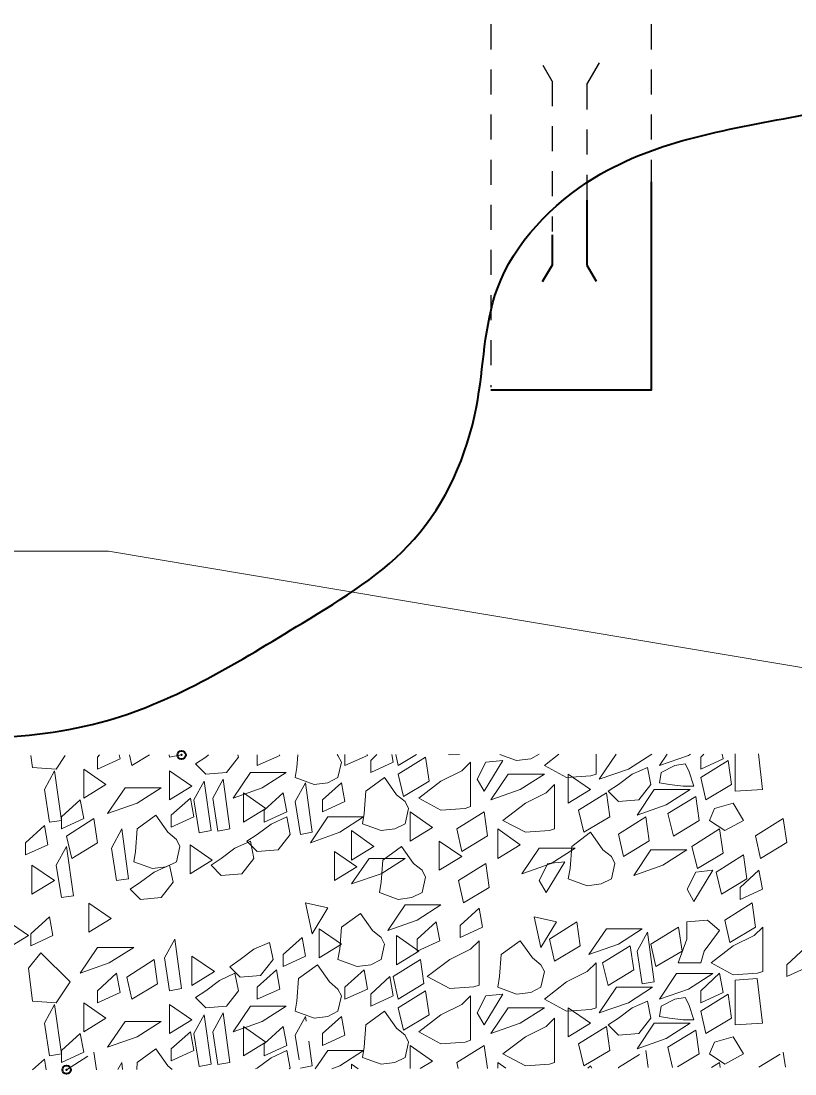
# Model space of a CAD drawing. Extents: x 312583 to 312854, y 144419 to 144597.
# Drawn here: x 312640.75 to 312654.64, y 144471.08 to 144489.98 of the extents above; entities that cross this region are included whole.
import ezdxf

# ---------------------------------------------------------------- set-up
doc = ezdxf.new("R2010")
doc.units = 0
doc.header["$LTSCALE"] = 0.3
doc.header["$PDMODE"] = 32
doc.header["$PDSIZE"] = 0.15
doc.linetypes.add('SHORT_DASHED', pattern=[2.7, 1.5, -1.2])
doc.layers.add('1', color=7, linetype='Continuous', lineweight=40)
doc.layers.add('2', color=7, linetype='Continuous', lineweight=13)

msp = doc.modelspace()

# ---------------------------------------------------------------- linework, layer by layer
at = {"layer": '1', "linetype": 'SHORT_DASHED', "lineweight": 25}
for p, q in [((312652.0579, 144515.0316), (312652.0579, 144485.4996)), ((312650.2793, 144488.9036), (312650.1183, 144489.1796)), ((312650.9003, 144488.8423), (312651.1686, 144489.3023)), ((312650.2793, 144488.9036), (312650.2793, 144486.205)), ((312650.9003, 144488.8423), (312650.9003, 144486.7646))]:
    msp.add_line(p, q, dxfattribs=at)
at = {"layer": '1'}
for p, q in [((312650.9003, 144486.7646), (312650.9003, 144485.5993)), ((312650.2793, 144486.1436), (312650.2793, 144485.5993)), ((312650.2793, 144485.5993), (312650.1029, 144485.3003)), ((312650.9003, 144485.5993), (312651.0689, 144485.308))]:
    msp.add_line(p, q, dxfattribs=at)
at = {"layer": '1', "lineweight": 13}
for p, q in [((312645.7176, 144476.8056), (312645.7023, 144476.5833)), ((312648.1326, 144471.3086), (312647.7339, 144471.5923)), ((312648.5696, 144471.2856), (312649.0603, 144471.5923)), ((312645.5183, 144471.5003), (312645.2423, 144471.37))]:
    msp.add_line(p, q, dxfattribs=at)
at = {"layer": '1', "linetype": 'SHORT_DASHED', "lineweight": 13}
for p, q in [((312647.7339, 144471.5923), (312647.7339, 144471.1783)), ((312649.0603, 144471.5923), (312649.1216, 144471.1783)), ((312652.4413, 144471.1936), (312652.3569, 144471.5616)), ((312646.0319, 144471.1706), (312646.2543, 144471.5003)), ((312652.9166, 144471.439), (312652.5103, 144471.1936)), ((312641.1713, 144471.347), (312640.9566, 144471.1553)), ((312641.2019, 144471.1553), (312641.1713, 144471.347)), ((312642.8349, 144471.2856), (312642.8273, 144471.163)), ((312643.4636, 144471.163), (312643.3869, 144471.2243)), ((312646.4689, 144471.2243), (312646.3309, 144471.1706)), ((312646.6836, 144471.255), (312646.6836, 144471.1706)), ((312646.7986, 144471.1706), (312646.6836, 144471.255)), ((312647.9103, 144471.1783), (312648.1326, 144471.3086)), ((312648.5926, 144471.1783), (312648.5696, 144471.2856)), ((312649.3056, 144471.2856), (312649.3056, 144471.186)), ((312649.4513, 144471.186), (312649.3056, 144471.2856)), ((312651.4676, 144471.186), (312651.4676, 144471.1936))]:
    msp.add_line(p, q, dxfattribs=at)
at = {"layer": '1', "linetype": 'SHORT_DASHED', "lineweight": 25}
msp.add_lwpolyline([(312652.0579, 144515.0316), (312649.1829, 144515.0316), (312649.1829, 144483.4066)], dxfattribs=at)
at = {"layer": '1'}
msp.add_lwpolyline([(312652.0579, 144487.0943), (312652.0579, 144483.353), (312649.1829, 144483.353)], dxfattribs=at)
at = {"layer": '1', "lineweight": 13}
for points in [[(312640.9259, 144476.798), (312640.9566, 144476.5833), (312641.3859, 144476.5526), (312641.5469, 144476.798)], [(312642.1603, 144476.8056), (312642.1219, 144476.7673), (312642.1219, 144476.5526), (312642.5283, 144476.7366), (312642.5129, 144476.8056)], [(312643.0573, 144476.8056), (312642.7429, 144476.614), (312642.6969, 144476.8056)], [(312643.4099, 144476.8056), (312643.4176, 144476.7673), (312643.6323, 144476.8056)], [(312644.1153, 144476.8056), (312644.0693, 144476.7673), (312643.8853, 144476.6446), (312644.0693, 144476.4606), (312644.4373, 144476.4913), (312644.6519, 144476.7673), (312644.6443, 144476.8056)], [(312644.9893, 144476.8056), (312644.9893, 144476.614), (312645.3956, 144476.798), (312645.3879, 144476.8056)], [(312645.7023, 144476.5833), (312645.6716, 144476.3993), (312646.0089, 144476.2766), (312646.2543, 144476.3073), (312646.4383, 144476.3993), (312646.4996, 144476.6753), (312646.4383, 144476.798), (312646.4229, 144476.8133)], [(312646.5609, 144476.8133), (312646.5609, 144476.614), (312646.9673, 144476.798), (312646.9596, 144476.8133)], [(312647.1359, 144476.8133), (312647.0286, 144476.706), (312647.0286, 144476.4913), (312647.4273, 144476.6753), (312647.4043, 144476.8133)], [(312647.8489, 144476.8133), (312647.5193, 144476.614), (312647.4733, 144476.8133)], [(312648.4239, 144476.8133), (312648.4469, 144476.8056), (312648.6156, 144476.8133)], [(312649.3439, 144476.8133), (312649.6429, 144476.706), (312649.8959, 144476.7366), (312650.0493, 144476.821)], [(312650.4019, 144476.821), (312650.1413, 144476.614), (312650.5399, 144476.3993), (312650.9769, 144476.43), (312651.0689, 144476.4606), (312651.0689, 144476.821)], [(312652.0656, 144476.821), (312651.6516, 144476.5526), (312651.1226, 144476.3686), (312651.4293, 144476.821)], [(312652.7633, 144476.821), (312652.7249, 144476.798), (312652.2036, 144476.614), (312652.3416, 144476.821)], [(312653.0009, 144476.821), (312652.9473, 144476.7673), (312652.9473, 144476.5526), (312653.3459, 144476.7366), (312653.3306, 144476.821)], [(312653.5606, 144476.8286), (312653.5606, 144476.154), (312654.0513, 144476.1846), (312653.9823, 144476.8286)], [(312652.3569, 144471.5616), (312652.8553, 144471.8683), (312652.9166, 144471.439)], [(312643.3869, 144471.2243), (312643.1723, 144471.531), (312642.8349, 144471.2856)], [(312646.2543, 144471.5003), (312646.8983, 144471.5003), (312646.4689, 144471.2243)]]:
    msp.add_lwpolyline(points, dxfattribs=at)
for points in [[(312647.5193, 144476.4606), (312648.0099, 144476.7673), (312648.0713, 144476.338), (312647.6113, 144476.062)], [(312648.6616, 144476.522), (312648.2859, 144476.338), (312647.8873, 144476.0313), (312648.2859, 144475.8166), (312648.7229, 144475.8473), (312648.8149, 144475.878), (312648.8149, 144476.6753)], [(312649.0909, 144476.6753), (312648.9376, 144476.3686), (312649.0603, 144476.154), (312649.3976, 144476.706)], [(312652.9473, 144476.3993), (312653.4379, 144476.706), (312653.4993, 144476.2766), (312653.0393, 144476.0006)], [(312641.1713, 144476.1846), (312641.2633, 144475.602), (312641.4779, 144475.6326), (312641.3553, 144476.522)], [(312641.8766, 144476.5526), (312641.8766, 144476.0313), (312642.2753, 144476.2766)], [(312643.4176, 144476.522), (312643.4176, 144476.0006), (312643.8163, 144476.246)], [(312644.8666, 144476.4913), (312645.5106, 144476.4913), (312645.0813, 144476.2153), (312644.5599, 144476.0313)], [(312651.9889, 144476.5833), (312651.7129, 144476.4606), (312651.4676, 144476.2766), (312651.2836, 144476.154), (312651.4676, 144475.97), (312651.8356, 144476.0006), (312652.0503, 144476.2766)], [(312652.7326, 144476.522), (312652.6636, 144476.6446), (312652.4796, 144476.614), (312652.2343, 144476.4913), (312652.2036, 144476.3073), (312652.3876, 144476.2766), (312652.6329, 144476.246), (312652.8246, 144476.246)], [(312643.8546, 144476.0006), (312643.9466, 144475.4103), (312644.1613, 144475.4486), (312644.0386, 144476.338)], [(312644.1919, 144476.0313), (312644.2839, 144475.441), (312644.4986, 144475.4793), (312644.3759, 144476.3686)], [(312645.6716, 144475.97), (312645.7636, 144475.3796), (312645.9783, 144475.418), (312645.8556, 144476.3073)], [(312646.4996, 144476.3073), (312646.1623, 144476.0006), (312646.1623, 144475.786), (312646.5609, 144475.97)], [(312646.9059, 144475.7553), (312646.8753, 144475.5713), (312647.2126, 144475.4486), (312647.4579, 144475.4793), (312647.6419, 144475.5713), (312647.7033, 144475.8473), (312647.6419, 144475.97), (312647.4886, 144476.0926), (312647.2739, 144476.3993), (312646.9366, 144476.154)], [(312649.4896, 144476.4606), (312650.1413, 144476.4606), (312649.7043, 144476.1846), (312649.1829, 144476.0006)], [(312650.5706, 144476.4606), (312650.5706, 144475.9393), (312650.9693, 144476.1846)], [(312642.6203, 144476.2153), (312643.2643, 144476.2153), (312642.8349, 144475.9393), (312642.3059, 144475.7553)], [(312644.7439, 144476.1233), (312644.7439, 144475.602), (312645.1426, 144475.8473)], [(312645.4569, 144476.1233), (312645.1119, 144475.8166), (312645.1119, 144475.602), (312645.5183, 144475.786)], [(312650.1719, 144476.1233), (312649.8039, 144475.9393), (312649.3976, 144475.6326), (312649.8039, 144475.418), (312650.2333, 144475.4486), (312650.3253, 144475.4793), (312650.3253, 144476.2766)], [(312650.7546, 144475.8166), (312651.2529, 144476.1233), (312651.3143, 144475.694), (312650.8466, 144475.418)], [(312652.1116, 144476.1846), (312652.7556, 144476.1846), (312652.3263, 144475.9086), (312651.8049, 144475.7246)], [(312641.8153, 144476.0006), (312641.4779, 144475.694), (312641.4779, 144475.4793), (312641.8766, 144475.6633)], [(312643.7933, 144476.0313), (312643.4483, 144475.7246), (312643.4483, 144475.51), (312643.8546, 144475.694)], [(312652.3569, 144475.7553), (312652.8553, 144476.062), (312652.9166, 144475.6326), (312652.4566, 144475.349)], [(312653.5299, 144475.9393), (312653.1926, 144475.8473), (312653.1006, 144475.6326), (312653.3766, 144475.4486), (312653.7139, 144475.6326)], [(312642.8043, 144475.073), (312642.7736, 144474.889), (312643.1109, 144474.7663), (312643.3563, 144474.797), (312643.5403, 144474.889), (312643.6016, 144475.165), (312643.5403, 144475.2876), (312643.3869, 144475.418), (312643.1723, 144475.7246), (312642.8349, 144475.4793)], [(312647.7339, 144475.786), (312647.7339, 144475.257), (312648.1326, 144475.5023)], [(312648.5696, 144475.4793), (312649.0603, 144475.786), (312649.1216, 144475.3566), (312648.6616, 144475.073)], [(312641.1713, 144475.5406), (312640.8339, 144475.2263), (312640.8339, 144475.0116), (312641.2326, 144475.1956)], [(312641.5699, 144475.349), (312642.0606, 144475.6633), (312642.1219, 144475.2263), (312641.6619, 144474.9503)], [(312645.5183, 144475.694), (312645.2423, 144475.5636), (312644.9893, 144475.3796), (312644.8053, 144475.257), (312644.9893, 144475.073), (312645.3649, 144475.1036), (312645.5796, 144475.3796)], [(312646.2543, 144475.694), (312646.8983, 144475.694), (312646.4689, 144475.418), (312645.9476, 144475.2263)], [(312651.4676, 144475.3873), (312651.9583, 144475.694), (312652.0196, 144475.2646), (312651.5596, 144474.981)], [(312653.9286, 144475.3566), (312654.4269, 144475.6633), (312654.4883, 144475.234), (312654.0206, 144474.9503)], [(312642.3749, 144475.1343), (312642.4669, 144474.5516), (312642.6816, 144474.5823), (312642.5589, 144475.4793)], [(312646.6836, 144475.4486), (312646.6836, 144474.9196), (312647.0823, 144475.165)], [(312649.3056, 144475.4793), (312649.3056, 144474.9503), (312649.7043, 144475.1956)], [(312650.6013, 144474.7663), (312650.5706, 144474.5823), (312650.9079, 144474.4596), (312651.1609, 144474.4903), (312651.3449, 144474.5823), (312651.4063, 144474.8583), (312651.3449, 144474.981), (312651.1916, 144475.1036), (312650.9693, 144475.418), (312650.6319, 144475.165)], [(312652.7863, 144475.165), (312653.2846, 144475.4793), (312653.3459, 144475.0423), (312652.8859, 144474.7663)], [(312641.3859, 144474.8276), (312641.4779, 144474.245), (312641.6926, 144474.2756), (312641.5699, 144475.165)], [(312643.7856, 144475.1956), (312643.7856, 144474.6743), (312644.1843, 144474.9196)], [(312644.8666, 144475.257), (312644.5906, 144475.1343), (312644.3453, 144474.9503), (312644.1613, 144474.8276), (312644.3453, 144474.6436), (312644.7133, 144474.6743), (312644.9279, 144474.9503)], [(312647.2126, 144474.521), (312647.1819, 144474.337), (312647.5193, 144474.2143), (312647.7646, 144474.245), (312647.9486, 144474.337), (312648.0099, 144474.613), (312647.9486, 144474.7356), (312647.7953, 144474.8583), (312647.5806, 144475.165), (312647.2433, 144474.9196)], [(312648.2553, 144475.257), (312648.2553, 144474.7356), (312648.6616, 144474.981)], [(312646.3769, 144475.073), (312646.3769, 144474.5516), (312646.7756, 144474.797)], [(312650.0493, 144475.1343), (312650.6933, 144475.1343), (312650.2639, 144474.8583), (312649.7349, 144474.6743)], [(312652.0503, 144475.1036), (312652.6943, 144475.1036), (312652.2649, 144474.8276), (312651.7436, 144474.6436)], [(312653.2233, 144474.705), (312653.7139, 144475.0116), (312653.7753, 144474.5823), (312653.3153, 144474.3063)], [(312640.9489, 144474.8276), (312640.9489, 144474.3063), (312641.3553, 144474.5516)], [(312643.4176, 144474.8276), (312643.1416, 144474.705), (312642.8963, 144474.521), (312642.7123, 144474.3983), (312642.8963, 144474.2143), (312643.2643, 144474.245), (312643.4789, 144474.521)], [(312646.9979, 144474.9503), (312647.6419, 144474.9503), (312647.2126, 144474.6743), (312646.6836, 144474.4903)], [(312648.6003, 144474.5516), (312649.0909, 144474.8583), (312649.1523, 144474.429), (312648.6923, 144474.153)], [(312650.2026, 144474.8583), (312650.0493, 144474.5516), (312650.1719, 144474.337), (312650.5093, 144474.889)], [(312652.8553, 144474.705), (312652.7019, 144474.3983), (312652.8246, 144474.176), (312653.1619, 144474.7356)], [(312653.9899, 144474.7356), (312653.6526, 144474.429), (312653.6526, 144474.2143), (312654.0513, 144474.3983)], [(312641.9686, 144474.1453), (312641.9686, 144473.624), (312642.3673, 144473.8693)], [(312645.8556, 144474.153), (312645.9783, 144473.5933), (312646.2543, 144474.061)], [(312647.6419, 144474.1146), (312648.2859, 144474.1146), (312647.8566, 144473.8386), (312647.3353, 144473.6546)], [(312648.9683, 144474.0533), (312648.6309, 144473.7466), (312648.6309, 144473.532), (312649.0296, 144473.716)], [(312653.3766, 144473.8386), (312653.8673, 144474.153), (312653.9286, 144473.716), (312653.4686, 144473.44)], [(312640.4889, 144473.8386), (312640.4889, 144473.3173), (312640.8876, 144473.5626)], [(312641.2633, 144473.9), (312640.9259, 144473.5933), (312640.9259, 144473.3786), (312641.3246, 144473.5626)], [(312646.4689, 144473.3173), (312646.4383, 144473.1333), (312646.7833, 144473.0106), (312647.0286, 144473.0413), (312647.2126, 144473.1333), (312647.2739, 144473.4093), (312647.2126, 144473.532), (312647.0593, 144473.6546), (312646.8446, 144473.9613), (312646.4996, 144473.716)], [(312649.9573, 144473.9), (312650.0799, 144473.348), (312650.3559, 144473.808)], [(312652.5409, 144473.072), (312652.6943, 144473.5013), (312652.6943, 144473.808), (312653.0699, 144473.8386), (312653.2846, 144473.6546), (312653.0086, 144473.2866), (312652.9473, 144473.072)], [(312646.1009, 144473.6853), (312646.1009, 144473.164), (312646.4996, 144473.4093)], [(312648.2016, 144473.808), (312647.8566, 144473.5013), (312647.8566, 144473.2866), (312648.2629, 144473.4706)], [(312650.2333, 144473.5013), (312650.7239, 144473.808), (312650.7853, 144473.3786), (312650.3253, 144473.1026)], [(312651.2529, 144473.6853), (312651.8969, 144473.6853), (312651.4676, 144473.4093), (312650.9386, 144473.2253)], [(312652.0503, 144473.4093), (312652.5486, 144473.716), (312652.6099, 144473.2866), (312652.1423, 144473.0106)], [(312653.9056, 144473.5626), (312653.5299, 144473.3786), (312653.1313, 144473.072), (312653.5299, 144472.8573), (312653.9669, 144472.888), (312654.0589, 144472.9186), (312654.0589, 144473.716)], [(312643.3256, 144473.164), (312643.4176, 144472.5736), (312643.6323, 144472.612), (312643.5096, 144473.5013)], [(312645.7943, 144473.532), (312645.4569, 144473.2253), (312645.4569, 144473.0106), (312645.8556, 144473.1946)], [(312647.4886, 144473.5626), (312647.4886, 144473.0413), (312647.8873, 144473.2866)], [(312648.8149, 144473.3173), (312648.4469, 144473.1333), (312648.0406, 144472.8266), (312648.4469, 144472.612), (312648.8763, 144472.6426), (312648.9683, 144472.6733), (312648.9683, 144473.4706)], [(312649.3363, 144472.8266), (312649.3056, 144472.635), (312649.6429, 144472.5123), (312649.8959, 144472.543), (312650.0799, 144472.635), (312650.1413, 144472.9186), (312650.0799, 144473.0413), (312649.9266, 144473.164), (312649.7043, 144473.4706), (312649.3669, 144473.2253)], [(312651.8049, 144473.2866), (312651.8969, 144472.6963), (312652.1116, 144472.7346), (312651.9889, 144473.624)], [(312642.1219, 144473.348), (312642.7736, 144473.348), (312642.3366, 144473.072), (312641.8153, 144472.888)], [(312645.2116, 144473.44), (312644.9279, 144473.3173), (312644.6826, 144473.1333), (312644.4986, 144473.003), (312644.6826, 144472.819), (312645.0506, 144472.8496), (312645.2729, 144473.1333)], [(312651.1839, 144473.072), (312651.6823, 144473.3786), (312651.7436, 144472.9493), (312651.2836, 144472.6656)], [(312654.8256, 144473.348), (312654.4883, 144473.0413), (312654.4883, 144472.8266), (312654.8869, 144473.0106)], [(312640.8876, 144472.98), (312640.9566, 144472.3896), (312641.3859, 144472.359), (312641.6313, 144472.7346), (312641.1099, 144473.256)], [(312642.6509, 144472.819), (312643.1416, 144473.1333), (312643.2029, 144472.6963), (312642.7429, 144472.4203)], [(312643.8163, 144473.1946), (312643.8163, 144472.6656), (312644.2226, 144472.9186)], [(312647.4273, 144472.8266), (312647.9179, 144473.1333), (312647.9793, 144472.704), (312647.5193, 144472.4203)], [(312650.9079, 144472.9186), (312650.5399, 144472.7346), (312650.1413, 144472.4203), (312650.5399, 144472.2056), (312650.9769, 144472.2363), (312651.0689, 144472.267), (312651.0689, 144473.072)], [(312642.4669, 144472.888), (312642.1219, 144472.5736), (312642.1219, 144472.359), (312642.5283, 144472.543)], [(312644.5906, 144472.888), (312644.3146, 144472.7576), (312644.0693, 144472.5736), (312643.8853, 144472.451), (312644.0693, 144472.267), (312644.4373, 144472.2976), (312644.6519, 144472.5736)], [(312645.3343, 144472.9493), (312644.9893, 144472.635), (312644.9893, 144472.4203), (312645.3956, 144472.6043)], [(312645.7023, 144472.3896), (312645.6716, 144472.2056), (312646.0089, 144472.083), (312646.2543, 144472.1136), (312646.4383, 144472.2056), (312646.4996, 144472.4816), (312646.4383, 144472.6043), (312646.2849, 144472.7346), (312646.0703, 144473.0413), (312645.7329, 144472.796)], [(312646.9059, 144472.9493), (312646.5609, 144472.635), (312646.5609, 144472.4203), (312646.9673, 144472.6043)], [(312653.2846, 144472.888), (312652.9473, 144472.5736), (312652.9473, 144472.359), (312653.3459, 144472.543)], [(312647.3659, 144472.8266), (312647.0286, 144472.5123), (312647.0286, 144472.2976), (312647.4273, 144472.4816)], [(312652.5103, 144472.8803), (312653.1619, 144472.8803), (312652.7249, 144472.6043), (312652.2036, 144472.4203)], [(312653.9593, 144472.796), (312653.5606, 144472.7653), (312653.5606, 144471.9603), (312654.0513, 144471.991)], [(312647.5193, 144472.267), (312648.0099, 144472.5736), (312648.0713, 144472.1443), (312647.6113, 144471.8683)], [(312649.0909, 144472.4816), (312648.9376, 144472.175), (312649.0603, 144471.9603), (312649.3976, 144472.5123)], [(312651.4369, 144472.635), (312652.0809, 144472.635), (312651.6516, 144472.359), (312651.1226, 144472.175)], [(312652.9473, 144472.2056), (312653.4379, 144472.5123), (312653.4993, 144472.083), (312653.0393, 144471.807)], [(312641.1713, 144471.991), (312641.2633, 144471.4083), (312641.4779, 144471.439), (312641.3553, 144472.3283)], [(312641.8766, 144472.359), (312641.8766, 144471.8376), (312642.2753, 144472.083)], [(312643.4176, 144472.3283), (312643.4176, 144471.807), (312643.8163, 144472.0523)], [(312648.6616, 144472.3283), (312648.2859, 144472.1443), (312647.8873, 144471.8376), (312648.2859, 144471.623), (312648.7229, 144471.6536), (312648.8149, 144471.6843), (312648.8149, 144472.4816)], [(312651.9889, 144472.3896), (312651.7129, 144472.267), (312651.4676, 144472.083), (312651.2836, 144471.9603), (312651.4676, 144471.7763), (312651.8356, 144471.807), (312652.0503, 144472.083)], [(312652.7326, 144472.3283), (312652.6636, 144472.451), (312652.4796, 144472.4203), (312652.2343, 144472.2976), (312652.2036, 144472.1136), (312652.3876, 144472.083), (312652.6329, 144472.0523), (312652.8246, 144472.0523)], [(312643.8546, 144471.807), (312643.9466, 144471.2166), (312644.1613, 144471.255), (312644.0386, 144472.1443)], [(312644.1919, 144471.8376), (312644.2839, 144471.2473), (312644.4986, 144471.2856), (312644.3759, 144472.175)], [(312644.8666, 144472.2976), (312645.5106, 144472.2976), (312645.0813, 144472.0216), (312644.5599, 144471.8376)], [(312646.9059, 144471.5616), (312646.8753, 144471.3776), (312647.2126, 144471.255), (312647.4579, 144471.2856), (312647.6419, 144471.3776), (312647.7033, 144471.6536), (312647.6419, 144471.7763), (312647.4886, 144471.899), (312647.2739, 144472.2056), (312646.9366, 144471.9603)], [(312649.4896, 144472.267), (312650.1413, 144472.267), (312649.7043, 144471.991), (312649.1829, 144471.807)], [(312650.5706, 144472.267), (312650.5706, 144471.7456), (312650.9693, 144471.991)], [(312642.6203, 144472.0216), (312643.2643, 144472.0216), (312642.8349, 144471.7456), (312642.3059, 144471.5616)], [(312646.4996, 144472.1136), (312646.1623, 144471.807), (312646.1623, 144471.5923), (312646.5609, 144471.7763)], [(312650.1719, 144471.9296), (312649.8039, 144471.7456), (312649.3976, 144471.439), (312649.8039, 144471.2243), (312650.2333, 144471.255), (312650.3253, 144471.2856), (312650.3253, 144472.083)], [(312652.1116, 144471.991), (312652.7556, 144471.991), (312652.3263, 144471.715), (312651.8049, 144471.531)], [(312641.8153, 144471.807), (312641.4779, 144471.5003), (312641.4779, 144471.2856), (312641.8766, 144471.4696)], [(312643.7933, 144471.8376), (312643.4483, 144471.531), (312643.4483, 144471.3163), (312643.8546, 144471.5003)], [(312644.7439, 144471.9296), (312644.7439, 144471.4083), (312645.1426, 144471.6536)], [(312645.4569, 144471.9296), (312645.1119, 144471.623), (312645.1119, 144471.4083), (312645.5183, 144471.5923)], [(312650.7546, 144471.623), (312651.2529, 144471.9296), (312651.3143, 144471.5003), (312650.8466, 144471.2243)], [(312653.5299, 144471.7456), (312653.1926, 144471.6536), (312653.1006, 144471.439), (312653.3766, 144471.255), (312653.7139, 144471.439)]]:
    msp.add_lwpolyline(points, close=True, dxfattribs=at)
at = {"layer": '1', "linetype": 'SHORT_DASHED', "lineweight": 13}
msp.add_lwpolyline([(312645.6716, 144471.7763), (312645.7636, 144471.186), (312645.9783, 144471.2243), (312645.8556, 144472.1136)], close=True, dxfattribs=at)
for points in [[(312641.5699, 144471.1553), (312642.0606, 144471.4696), (312642.1066, 144471.1553)], [(312645.2423, 144471.37), (312644.9893, 144471.186), (312644.9586, 144471.1706)], [(312645.5643, 144471.1706), (312645.5796, 144471.186), (312645.5183, 144471.5003)], [(312651.4676, 144471.1936), (312651.9583, 144471.5003), (312652.0043, 144471.1936)], [(312653.9899, 144471.2013), (312654.4269, 144471.4696), (312654.4653, 144471.2013)], [(312642.5743, 144471.163), (312642.5589, 144471.2856), (312642.4899, 144471.163)], [(312650.9923, 144471.186), (312650.9693, 144471.2243), (312650.9233, 144471.186)], [(312653.1389, 144471.1936), (312653.2846, 144471.2856), (312653.2923, 144471.1936)]]:
    msp.add_lwpolyline(points, dxfattribs=at)
at = {"layer": '1'}
msp.add_spline([(312622.1119, 144471.7533), (312623.5686, 144473.808), (312624.9409, 144475.303), (312628.3143, 144476.9283), (312633.6886, 144477.4266), (312637.6829, 144477.1813), (312642.3059, 144477.4266), (312645.8019, 144479.1746), (312647.8029, 144480.6773), (312648.9223, 144483.054), (312649.2979, 144485.1776), (312651.0459, 144487.171), (312654.7949, 144488.298), (312656.7959, 144488.6736), (312659.5483, 144488.7963), (312661.6719, 144488.6736), (312664.1636, 144488.298), (312664.7923, 144488.6736)], degree=3, dxfattribs=at)
for p in [(312643.6323, 144476.8056), (312641.5699, 144471.1553)]:
    msp.add_point(p, dxfattribs=at)
at = {"layer": '2'}
msp.add_line((312640.0136, 144480.4626), (312642.3213, 144480.4626), dxfattribs=at)
msp.add_lwpolyline([(312657.6776, 144480.133), (312657.6776, 144477.8866), (312642.3213, 144480.4626)], dxfattribs=at)

doc.saveas('drawing.dxf')
